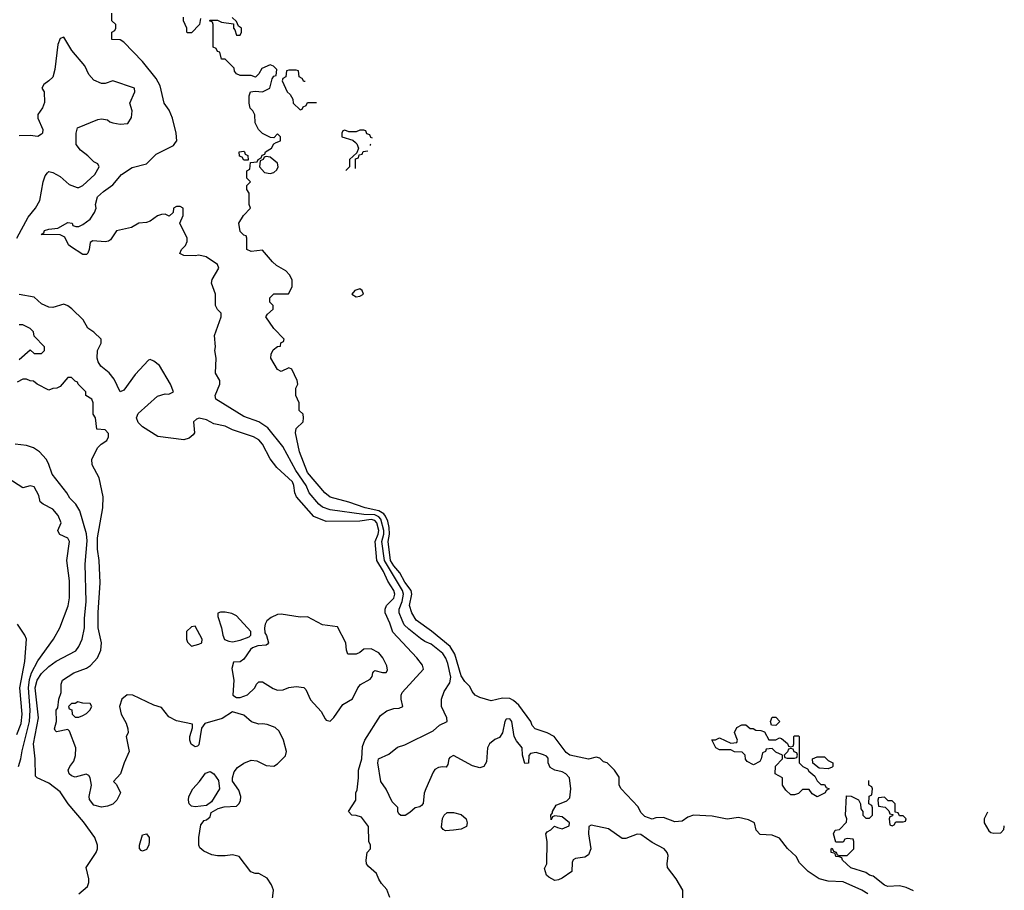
# Model space of a CAD drawing. Header units: inches. Extents: x 1793389 to 1900389, y 320802 to 470796.
# Tile 718 of 752: x 1881254 to 1886509, y 446009 to 450656. Entities that reach past the tile are written whole.
import ezdxf

# ---------------------------------------------------------------- set-up
doc = ezdxf.new("R2010")
doc.units = ezdxf.units.IN
doc.header["$MEASUREMENT"] = 0
doc.layers.add('B8484', color=7, linetype='Continuous')
doc.layers.add('B8485', color=7, linetype='Continuous')

msp = doc.modelspace()

# ---------------------------------------------------------------- linework, layer by layer
at = {"layer": 'B8484', "color": 2}
for points, elevation in [([(1881239, 449490), (1881298.4, 449601.6), (1881337.2, 449650), (1881361.2, 449690), (1881379.3, 449790), (1881390, 449822), (1881401.2, 449838.8), (1881410, 449844.7), (1881430, 449841), (1881470, 449818.8), (1881516.9, 449776.9), (1881561, 449761), (1881570, 449761), (1881590, 449771.3), (1881655.3, 449830), (1881678, 449870), (1881670, 449886), (1881650, 449898), (1881618, 449930), (1881578.6, 449958.6), (1881555.3, 449990), (1881555.3, 450000)], 246), ([(1884794, 445950), (1884792.7, 446010), (1884758, 446070), (1884711.8, 446130), (1884709.6, 446150), (1884714.5, 446194.5), (1884709.2, 446210), (1884694, 446230), (1884630, 446264.5), (1884570, 446306.6), (1884550, 446309.4), (1884490, 446285.1), (1884470, 446285.1), (1884396.6, 446336.6), (1884303.5, 446356.5), (1884291.1, 446348.9), (1884290.7, 446310), (1884302, 446230), (1884290, 446199), (1884270, 446186.6), (1884221.1, 446178.9), (1884207.5, 446172.5), (1884202.5, 446157.5), (1884200.7, 446110), (1884150, 446074.5), (1884130, 446064.5), (1884110, 446061.6), (1884078.3, 446078.3), (1884065.2, 446090), (1884055.3, 446124.7), (1884068, 446150), (1884069.2, 446270), (1884062, 446310), (1884070, 446322), (1884088.4, 446331.6), (1884108, 446352), (1884123.6, 446343.6), (1884150, 446338), (1884187.3, 446352.7), (1884188, 446370), (1884150, 446402), (1884110, 446406), (1884098, 446402), (1884090, 446386), (1884088, 446410), (1884098, 446422), (1884098, 446430), (1884116.4, 446463.6), (1884174, 446486), (1884190, 446502), (1884196, 446550), (1884189.3, 446610), (1884169.2, 446630), (1884150, 446640.7), (1884109.7, 446649.7), (1884085.1, 446665.1), (1884075.1, 446690), (1884074.2, 446714.2), (1884065.6, 446725.6), (1884050, 446732.7), (1884010, 446744), (1883981, 446739), (1883971.6, 446728.4), (1883970, 446688), (1883950, 446686), (1883938, 446730), (1883935.3, 446770), (1883906, 446806), (1883892.7, 446830), (1883881.2, 446910), (1883870, 446924), (1883850, 446922), (1883842.8, 446910), (1883830.8, 446849.2), (1883814.8, 446825.2), (1883790, 446814), (1883761, 446790), (1883751, 446770), (1883744.5, 446695.5), (1883730.6, 446669.4), (1883710, 446662.7), (1883670, 446673.2), (1883570, 446728), (1883550, 446718), (1883544.7, 446710), (1883539.6, 446680.4), (1883530, 446666), (1883510, 446668.7), (1883490, 446664), (1883470, 446654), (1883459.9, 446640.1), (1883420.7, 446550), (1883413.2, 446526.8), (1883407.3, 446472.7), (1883399.1, 446460.9), (1883390, 446454), (1883364.7, 446450), (1883336.4, 446423.6), (1883311.9, 446408.1), (1883287.9, 446407.9), (1883278, 446418), (1883272.7, 446430), (1883271.8, 446451.8), (1883241.2, 446481.2), (1883210, 446548), (1883182, 446590), (1883165.1, 446690), (1883169.5, 446710), (1883224.4, 446735.6), (1883270, 446772.4), (1883310, 446784.9), (1883460.2, 446859.8), (1883495.3, 446890), (1883535.3, 446910), (1883534, 446930), (1883505.2, 446990), (1883505.2, 447030), (1883519.3, 447070), (1883550, 447116), (1883554.2, 447145.9), (1883539, 447219), (1883528.4, 447248.5), (1883513, 447273), (1883450, 447322), (1883416.6, 447336.6), (1883393, 447353), (1883330, 447403.6), (1883306.6, 447426.6), (1883294.7, 447450), (1883279.7, 447490), (1883279.7, 447510), (1883294.6, 447550), (1883302.2, 447590), (1883297.4, 447610), (1883201.3, 447770), (1883187.5, 447870), (1883197.4, 447910), (1883197.4, 447930), (1883180.6, 447990), (1883170, 448002.3), (1883150, 448012.3), (1883090, 448014.2), (1882910, 448039.7), (1882870, 448053.6), (1882849.8, 448069.8), (1882799.6, 448130), (1882782, 448170), (1882726.9, 448250), (1882657.7, 448377.7), (1882578.3, 448478.3), (1882530, 448509.5), (1882450, 448537.2), (1882301.2, 448630), (1882297.2, 448650), (1882322, 448710), (1882322, 448730), (1882298, 448770), (1882302, 448850), (1882295.3, 448890), (1882299, 448910), (1882292.7, 448970), (1882328.7, 449070), (1882328.7, 449090), (1882309.4, 449109.4), (1882299, 449130), (1882299, 449190), (1882277.2, 449250), (1882281.2, 449270), (1882317.2, 449330), (1882308.7, 449350), (1882249.3, 449389.3), (1882210, 449399), (1882190, 449395.3), (1882130, 449398), (1882108.4, 449408.4), (1882118, 449430), (1882138, 449450), (1882147.3, 449472.7), (1882148, 449490), (1882108, 449570), (1882126, 449610), (1882126, 449650), (1882110, 449658), (1882090, 449658), (1882074, 449650), (1882072.7, 449627.3), (1882052, 449608), (1882030, 449618), (1882010, 449615.3), (1881990, 449609), (1881950, 449581.2), (1881930, 449574), (1881890, 449569), (1881850, 449546), (1881770.6, 449529.4), (1881739.1, 449480.9), (1881727.1, 449472.9), (1881710, 449469.3), (1881644.7, 449475.3), (1881630, 449466), (1881624.7, 449430), (1881618, 449410), (1881610, 449402), (1881590, 449402), (1881524.7, 449444.7), (1881514.6, 449454.6), (1881494.6, 449494.6), (1881470, 449508), (1881368.7, 449510), (1881382, 449518), (1881386, 449530), (1881410, 449538), (1881456.4, 449543.6), (1881510, 449574), (1881534, 449570), (1881538, 449558), (1881552.7, 449552.7), (1881570, 449552), (1881590, 449562), (1881629.1, 449590.9), (1881653.6, 449626.4), (1881661.2, 449650), (1881658, 449670), (1881669.7, 449710.3), (1881700.8, 449739.2), (1881750, 449774), (1881797.2, 449830), (1881853.4, 449866.6), (1881930, 449887.3), (1881982.7, 449937.3), (1882075.1, 449984.9), (1882085.7, 450000)], 242), ([(1885781.2, 445990), (1885749.6, 446009.6), (1885650, 446054), (1885570, 446058), (1885522, 446070), (1885462, 446110), (1885435.5, 446135.5), (1885416.5, 446156.5), (1885399, 446190), (1885351.5, 446231.5), (1885310, 446286.6), (1885270, 446303.6), (1885206.6, 446306.6), (1885184, 446330), (1885175.3, 446370), (1885144.7, 446384.7), (1885090, 446397.2), (1885030, 446389.2), (1884950, 446405.2), (1884850, 446409.3), (1884819.8, 446400.2), (1884790, 446378), (1884750, 446375.3), (1884690, 446398), (1884650, 446395.3), (1884630, 446389.2), (1884590, 446402.7), (1884570, 446424), (1884554.8, 446454.8), (1884464, 446550), (1884453.2, 446570), (1884453.2, 446613.2), (1884428.7, 446650), (1884388.9, 446688.9), (1884370, 446695.3), (1884350, 446714), (1884330, 446719), (1884290, 446709.2), (1884189.6, 446729.6), (1884170, 446745.2), (1884106, 446830), (1884070, 446849.6), (1884005.2, 446870), (1883990, 446889), (1883982, 446910), (1883917.5, 446997.5), (1883890, 447022.9), (1883870, 447032.3), (1883830, 447034.5), (1883770, 447021.2), (1883710, 447038), (1883685.2, 447050), (1883669.3, 447070), (1883656.6, 447096.6), (1883630, 447122.7), (1883610, 447153.2), (1883576.3, 447270), (1883550.8, 447310.8), (1883452.1, 447392.1), (1883369.6, 447450), (1883346, 447490), (1883334.3, 447530), (1883347.2, 447590), (1883343.1, 447610), (1883310, 447654), (1883283.2, 447703.2), (1883250, 447741.1), (1883233.3, 447770), (1883219.8, 447870), (1883227.2, 447910), (1883225.6, 447945.6), (1883218.9, 447978.9), (1883206.4, 448006.4), (1883198, 448018), (1883170, 448035.3), (1883097.2, 448050), (1883010, 448080.5), (1882910, 448107.6), (1882882, 448130), (1882790, 448239.3), (1882747.3, 448350), (1882726, 448450), (1882730, 448474), (1882766, 448510), (1882768, 448530), (1882766, 448550), (1882746, 448570), (1882746, 448610), (1882728, 448650), (1882728, 448690), (1882738, 448710), (1882735.3, 448730), (1882706, 448790), (1882690, 448798), (1882650, 448778), (1882630, 448788), (1882594, 448850), (1882595.3, 448870), (1882606.3, 448893.7), (1882630, 448912), (1882646, 448914), (1882648.4, 448931.6), (1882662, 448938), (1882666, 448950), (1882610, 449008), (1882568, 449070), (1882576.4, 449083.6), (1882606, 449110), (1882606, 449130), (1882588.9, 449148.9), (1882588.9, 449171.1), (1882610, 449192), (1882688, 449192), (1882708, 449230), (1882707.3, 449267.3), (1882694.6, 449294.6), (1882674.6, 449314.6), (1882624.7, 449344.7), (1882603.1, 449363.1), (1882550, 449426), (1882490, 449418), (1882466, 449430), (1882466, 449490), (1882462, 449502), (1882450, 449506), (1882430, 449526), (1882424, 449570), (1882448, 449610), (1882486, 449650), (1882478, 449670), (1882478, 449730), (1882466, 449750), (1882466, 449770), (1882486, 449790), (1882466, 449810), (1882466, 449850), (1882482, 449858), (1882486, 449894), (1882522, 449898), (1882526, 449910), (1882542, 449918), (1882547.3, 449932.7), (1882562, 449938), (1882566, 449950), (1882598, 449970), (1882610, 449994), (1882623.5, 450000)], 238), ([(1883045.3, 450000), (1883052.7, 449992.7), (1883062, 449970), (1883054, 449946), (1883014, 449910), (1883014, 449870), (1882995.2, 449851.2)], 238), ([(1883046, 449862.1), (1883046, 449914), (1883062, 449918), (1883066, 449934), (1883082, 449938), (1883087.3, 449952.7), (1883111.8, 449956.4)], 238), ([(1883125.3, 449984.2), (1883126, 449990), (1883128.8, 449991.4)], 238), ([(1883228.7, 445970), (1883213.6, 446013.6), (1883184.7, 446044.7), (1883170, 446068), (1883158.6, 446098.6), (1883115.5, 446135.5), (1883105.2, 446150), (1883102.7, 446170), (1883108.7, 446211.3), (1883126, 446230), (1883126, 446250), (1883118, 446270), (1883115.3, 446350), (1883079, 446399), (1883050, 446408.7), (1883026, 446410), (1883008, 446430), (1883048, 446490), (1883048, 446530), (1883054.6, 446545.4), (1883062, 446610), (1883062, 446650), (1883079.3, 446710), (1883084.1, 446775.9), (1883095.3, 446810), (1883178.7, 446941.3), (1883213.1, 446966.9), (1883250, 446979.1), (1883279.3, 446980.7), (1883298, 446990), (1883289, 447030), (1883289, 447050), (1883295.5, 447064.5), (1883408.7, 447190), (1883404, 447210), (1883372.7, 447250), (1883246, 447386), (1883230, 447434), (1883203.7, 447490), (1883203.7, 447510), (1883212, 447530), (1883250, 447568), (1883256.3, 447590), (1883251.2, 447610), (1883218.3, 447658.3), (1883195.1, 447710), (1883160.5, 447770), (1883151.9, 447870), (1883167.2, 447910), (1883169.8, 447930), (1883159.8, 447970), (1883150, 447983.1), (1883130, 447988.8), (1883070, 447979.3), (1882890, 447976.9), (1882824, 448004), (1882731.8, 448110), (1882722, 448130), (1882717.6, 448170), (1882709.4, 448190), (1882626.6, 448266.6), (1882591.4, 448311.4), (1882549.3, 448390), (1882530, 448412.7), (1882502, 448430), (1882390, 448467.3), (1882350, 448486.6), (1882290, 448499.3), (1882250, 448519.3), (1882211.3, 448528.7), (1882196.9, 448523.1), (1882182, 448510), (1882186, 448450), (1882179.8, 448440.2), (1882158.5, 448421.5), (1882130, 448412.7), (1881991.7, 448431.7), (1881910, 448482), (1881886.7, 448506.7), (1881877, 448530), (1881885.6, 448554.4), (1881990, 448646.8), (1882030, 448658.8), (1882050, 448658), (1882075.3, 448670), (1882059, 448710), (1881999, 448810), (1881970, 448834), (1881950, 448842), (1881942, 448838), (1881870, 448762), (1881810, 448678), (1881790, 448668.7), (1881757.6, 448737.6), (1881730.8, 448770.8), (1881686.5, 448806.5), (1881671.6, 448830), (1881667.6, 448850), (1881669.6, 448890.4), (1881689, 448930), (1881688.7, 448950), (1881650, 448988.7), (1881618, 449010), (1881593.2, 449053.2), (1881532.1, 449112.1), (1881510, 449129), (1881490, 449137.2), (1881430, 449119), (1881410, 449121.2), (1881370, 449139), (1881330, 449174), (1881250, 449189.3)], 246), ([(1881250, 448842), (1881310, 448894), (1881330, 448874), (1881370, 448874), (1881386, 448890), (1881386, 448910), (1881330, 448966), (1881328, 448990), (1881310, 449008), (1881270, 449028), (1881250, 449028)], 250), ([(1882602, 445950), (1882608, 446010), (1882598, 446038), (1882574.6, 446074.6), (1882530, 446098), (1882510, 446098), (1882487.3, 446107.3), (1882426, 446190), (1882390, 446199), (1882350, 446193.2), (1882310, 446193.2), (1882278.6, 446198.6), (1882237.2, 446217.2), (1882215.9, 446235.9), (1882209.6, 446250), (1882209.5, 446290.5), (1882221.2, 446358.8), (1882238, 446382), (1882250, 446384.7), (1882270, 446402), (1882276.4, 446423.6), (1882313.6, 446446.4), (1882344.7, 446455.3), (1882410, 446458.8), (1882424, 446470), (1882432.9, 446487.1), (1882434, 446510), (1882423.1, 446543.1), (1882388.9, 446591.1), (1882388.7, 446610), (1882398, 446642), (1882415.5, 446664.5), (1882450, 446686.8), (1882490, 446702.8), (1882519.8, 446699.8), (1882570, 446676), (1882610, 446671.3), (1882630, 446684.7), (1882672.5, 446727.5), (1882677.2, 446750), (1882661.2, 446810), (1882638, 446858), (1882618, 446878), (1882574.6, 446894.6), (1882550, 446898), (1882530, 446895.3), (1882491.6, 446908.4), (1882450, 446944), (1882390, 446962), (1882334.6, 446925.4), (1882241, 446899), (1882224.7, 446875.3), (1882210, 446786), (1882202, 446778), (1882190, 446775.3), (1882169.4, 446789.4), (1882161.2, 446810), (1882161.2, 446830), (1882176.4, 446876.4), (1882175.3, 446895.3), (1882090, 446914), (1882050, 446935.3), (1882010, 446984), (1881970, 446997.2), (1881858, 447050), (1881827.3, 447052.7), (1881798, 447030), (1881786.8, 446990), (1881796, 446950), (1881822, 446902), (1881831.3, 446870), (1881832, 446850), (1881822, 446830), (1881837.3, 446750), (1881811, 446690), (1881791.3, 446630), (1881754, 446590), (1881770, 446574), (1881791.3, 446530), (1881771.3, 446490), (1881750.6, 446469.4), (1881722.5, 446457.5), (1881690, 446452.3), (1881650, 446463.7), (1881626.3, 446493.7), (1881623.7, 446510), (1881637.2, 446570), (1881629.1, 446609.1), (1881622, 446622), (1881608.7, 446628.7), (1881550, 446613.2), (1881530, 446619.3), (1881517.2, 446630), (1881512.7, 446650), (1881520.9, 446670), (1881542.5, 446697.5), (1881552.1, 446727.9), (1881552.7, 446770), (1881519, 446859), (1881510, 446868), (1881450, 446855.3), (1881442.7, 446862.7), (1881439, 446870), (1881449.3, 446910), (1881448.7, 446970), (1881456.4, 446983.6), (1881462, 447030), (1881474.6, 447065.4), (1881475.3, 447110), (1881482, 447130), (1881542, 447170), (1881610, 447195.5), (1881631.5, 447208.5), (1881669.5, 447250.5), (1881686.6, 447290), (1881689.5, 447330), (1881671.8, 447410), (1881671.7, 447491.7), (1881683.6, 447650), (1881677.6, 447770), (1881669.7, 447830), (1881669.7, 447890), (1881697.2, 448050), (1881699, 448110), (1881678, 448210), (1881640.4, 448280.4), (1881638, 448310), (1881670, 448372), (1881688.9, 448391.1), (1881718, 448410), (1881728, 448430), (1881727.3, 448447.3), (1881710, 448466), (1881666, 448470), (1881658, 448530), (1881646, 448550), (1881646, 448610), (1881638, 448630), (1881606, 448650), (1881606, 448670), (1881566, 448710), (1881562, 448722), (1881550, 448726), (1881530, 448746), (1881510, 448746), (1881470, 448698), (1881451.1, 448688.9), (1881430, 448688), (1881410, 448678), (1881346, 448710), (1881327.3, 448727.3), (1881310, 448728), (1881290, 448738), (1881270, 448738), (1881239.6, 448720.4)], 250), ([(1881569.3, 445990.7), (1881615.3, 446030), (1881622, 446050), (1881622, 446070), (1881608.7, 446130), (1881662, 446210), (1881668.7, 446230), (1881668.7, 446250), (1881654, 446290), (1881594.2, 446374.2), (1881513.2, 446470), (1881470, 446534), (1881410, 446581.2), (1881346, 446610), (1881338, 446618), (1881336.2, 446710), (1881327.1, 446790), (1881354, 446930), (1881336.1, 447090), (1881347.1, 447130), (1881370, 447165.5), (1881410, 447203.8), (1881448.5, 447231.5), (1881553.3, 447286.7), (1881569.6, 447310.4), (1881586.6, 447350), (1881599.5, 447410), (1881598.9, 447458.9), (1881607.6, 447550), (1881603.6, 447750), (1881613.6, 447873.6), (1881610.9, 447910.9), (1881575.3, 448035.3), (1881553.2, 448070), (1881522, 448102), (1881506, 448130), (1881426.6, 448230), (1881407.2, 448287.2), (1881394, 448310), (1881359, 448350), (1881328, 448370), (1881290, 448382.7), (1881230, 448389.4)], 254), ([(1881247.1, 446670), (1881260.5, 446710), (1881267, 446753), (1881306.6, 446910), (1881308.8, 446970), (1881300.7, 447090), (1881305.1, 447134.9), (1881317.2, 447170), (1881350, 447234), (1881434, 447350), (1881468.7, 447410), (1881512.1, 447527.9), (1881519.3, 447570), (1881518.6, 447661.4), (1881505.2, 447770), (1881519.3, 447870), (1881510, 447888.7), (1881468.4, 447908.4), (1881460.4, 447920.4), (1881458, 447930), (1881475.3, 447970), (1881459, 448010), (1881430, 448044), (1881378, 448070), (1881362.7, 448082.7), (1881355.5, 448115.5), (1881330, 448162), (1881310, 448168), (1881270, 448158), (1881190, 448208)], 258), ([(1881238.6, 446841.4), (1881261, 446899), (1881267.4, 446950), (1881255.1, 447090), (1881280.7, 447230), (1881289.3, 447350), (1881281.2, 447370), (1881242.7, 447430)], 262), ([(1886025.4, 446005.4), (1885984.8, 446024.8), (1885950, 446033.2), (1885888, 446030), (1885870, 446037.2), (1885810, 446084), (1885789.6, 446089.6), (1885770, 446104), (1885690, 446129.2), (1885646, 446170), (1885642, 446182), (1885628, 446188), (1885610, 446188.7), (1885606, 446206), (1885586, 446210), (1885586, 446230), (1885590, 446234), (1885598, 446218), (1885612.7, 446212.7), (1885618, 446198), (1885630, 446194), (1885670, 446194), (1885706, 446230), (1885706, 446270), (1885702, 446282), (1885670, 446286), (1885658, 446282), (1885650, 446266), (1885610, 446266), (1885598, 446310), (1885606, 446330), (1885630, 446334), (1885667.3, 446372.7), (1885668, 446390), (1885662, 446410), (1885667.3, 446512.7), (1885691.6, 446511.6), (1885731.3, 446491.3), (1885742, 446470), (1885743.6, 446443.6), (1885754, 446430), (1885754, 446410), (1885770, 446394), (1885790, 446394), (1885806, 446410), (1885806, 446450), (1885802, 446462), (1885786, 446470), (1885788.4, 446511.6), (1885802, 446518), (1885806, 446550), (1885802, 446562), (1885786, 446570), (1885786, 446595.7)], 234), ([(1886419.8, 446425.5), (1886402, 446390), (1886402, 446370), (1886426.4, 446326.4), (1886438, 446318), (1886453.7, 446313.7)], 234), ([(1886453.7, 446313.7), (1886490, 446316), (1886506.3, 446333.7), (1886509.4, 446350), (1886509, 446352.7)], 234)]:
    msp.add_lwpolyline(points, dxfattribs=dict(at, elevation=elevation))
for points, elevation in [([(1882450, 449906), (1882442, 449922), (1882427.3, 449927.3), (1882426, 449950), (1882450, 449954), (1882454, 449950), (1882458, 449938), (1882471.6, 449931.6), (1882474, 449906), (1882470, 449906)], 238), ([(1882570, 449926), (1882558, 449922), (1882554, 449910), (1882538, 449902), (1882534, 449870), (1882561, 449841), (1882590, 449834.8), (1882610, 449841), (1882625.6, 449854.4), (1882634, 449870), (1882629, 449890), (1882590, 449922)], 238), ([(1883070, 449219), (1883042, 449210), (1883026, 449190), (1883050, 449176), (1883070, 449181), (1883088, 449190), (1883082, 449210)], 238), ([(1882326, 447494), (1882311.6, 447488.4), (1882311, 447470), (1882330.4, 447410.4), (1882337.3, 447370), (1882347.3, 447347.3), (1882370, 447338), (1882390, 447336), (1882430, 447344.7), (1882478, 447362), (1882488, 447370), (1882488, 447390), (1882410, 447474), (1882385.6, 447485.6), (1882350, 447493.2)], 250), ([(1882650, 447482.9), (1882630, 447480.9), (1882595.2, 447464.8), (1882573, 447447), (1882564, 447430), (1882560.7, 447410), (1882562.5, 447382.5), (1882571.6, 447368.4), (1882582, 447330), (1882576.9, 447323.1), (1882570, 447318), (1882525.4, 447314.6), (1882496.9, 447303.1), (1882485.4, 447294.6), (1882450, 447242), (1882430, 447228.7), (1882394, 447226), (1882386.8, 447193.2), (1882396, 447130), (1882392, 447050), (1882410, 447038), (1882430, 447038), (1882470, 447052), (1882508, 447090), (1882518, 447110), (1882530, 447122), (1882550, 447122), (1882606.4, 447086.4), (1882630, 447078), (1882660.4, 447079.6), (1882690, 447091.3), (1882730, 447096), (1882770, 447091), (1882781, 447081), (1882806, 447026), (1882863.5, 446963.5), (1882884.5, 446924.5), (1882890, 446918), (1882910, 446911.3), (1882930, 446931.3), (1882978.6, 447001.4), (1883030, 447031.3), (1883059, 447090), (1883072.5, 447107.5), (1883124.7, 447135.3), (1883135.3, 447150), (1883138, 447170), (1883143.1, 447176.9), (1883150, 447182), (1883190, 447171.3), (1883210, 447172), (1883216.5, 447183.5), (1883213.6, 447206.4), (1883192.7, 447250), (1883170, 447276), (1883130, 447297.2), (1883090, 447295.3), (1883070, 447278), (1883050, 447268.7), (1883006, 447270), (1882998, 447290), (1882994, 447330), (1882950, 447415.3), (1882870, 447425.2), (1882790, 447469.2), (1882750, 447467)], 250), ([(1882190, 447418), (1882170, 447415.3), (1882144.7, 447390), (1882144.7, 447350), (1882150, 447334), (1882170, 447312), (1882210, 447322), (1882226, 447330), (1882228, 447350)], 250), ([(1881564.7, 447015.3), (1881550, 447006), (1881530, 447006), (1881514, 446990), (1881518, 446978), (1881532.7, 446972.7), (1881534, 446950), (1881550, 446934), (1881570, 446934), (1881590, 446942), (1881610, 446952), (1881628, 446970), (1881638, 446990), (1881630, 447006), (1881590, 447008)], 250), ([(1885290, 446888.7), (1885266, 446890), (1885262, 446910), (1885270, 446934), (1885290, 446934), (1885312, 446910)], 234), ([(1885152, 446872), (1885168, 446872), (1885183.6, 446863.6), (1885210, 446862), (1885230, 446854), (1885252.7, 446812.7), (1885290, 446812), (1885310, 446822), (1885319.6, 446819.6), (1885352.7, 446792.7), (1885358, 446778), (1885370, 446774), (1885382, 446778), (1885386, 446790), (1885386, 446830), (1885390, 446834), (1885410, 446834), (1885414, 446830), (1885414, 446690), (1885434, 446670), (1885458, 446658), (1885465.4, 446645.4), (1885498, 446618), (1885510, 446594), (1885530, 446574), (1885550, 446574), (1885558, 446558), (1885574, 446550), (1885558, 446542), (1885554, 446530), (1885510, 446508.7), (1885483.1, 446523.1), (1885467.3, 446547.3), (1885432.7, 446547.3), (1885410, 446526), (1885390, 446518), (1885370, 446518), (1885343.1, 446543.1), (1885326, 446570), (1885326, 446610), (1885286, 446630), (1885288.4, 446671.6), (1885326, 446710), (1885326, 446730), (1885290, 446746), (1885270, 446766), (1885238, 446762), (1885234, 446750), (1885218, 446742), (1885212, 446710), (1885203.6, 446696.4), (1885170, 446678), (1885136.4, 446696.4), (1885128.4, 446708.4), (1885126, 446730), (1885110, 446746), (1885070, 446748), (1885050, 446758), (1884990, 446758), (1884968.9, 446768.9), (1884948.7, 446811.3), (1884967.3, 446812.7), (1884990, 446822), (1885050, 446794), (1885082, 446798), (1885086, 446810), (1885068.4, 446851.6), (1885082, 446878), (1885108, 446892), (1885130, 446892)], 234), ([(1885370, 446766), (1885358, 446762), (1885352.7, 446747.3), (1885334, 446730), (1885338, 446718), (1885350, 446714), (1885390, 446714), (1885402, 446718), (1885406, 446730), (1885402, 446742), (1885387.3, 446747.3), (1885382, 446762)], 234), ([(1885570, 446658), (1885520.4, 446660.4), (1885487.3, 446687.3), (1885486, 446710), (1885510, 446722), (1885550, 446722), (1885570, 446702), (1885594, 446690), (1885594, 446670), (1885590, 446666)], 234), ([(1882190, 446455.3), (1882170, 446458), (1882158, 446470), (1882154, 446490), (1882157.2, 446510), (1882177.2, 446550), (1882214, 446590), (1882246, 446634), (1882270, 446642.8), (1882290.4, 446630.4), (1882314.9, 446594.9), (1882321, 446550), (1882278, 446482), (1882250, 446462)], 250), ([(1885870, 446506), (1885838, 446502), (1885834, 446490), (1885838, 446458), (1885872.7, 446452.7), (1885892.7, 446432.7), (1885898, 446418), (1885914, 446414), (1885912.7, 446407.3), (1885898, 446402), (1885894, 446390), (1885898, 446358), (1885910, 446354), (1885922, 446358), (1885930, 446374), (1885970, 446374), (1885982, 446378), (1885986, 446390), (1885970, 446406), (1885950, 446406), (1885942, 446422), (1885926, 446426), (1885926, 446470), (1885910, 446486), (1885890, 446486)], 234), ([(1883527, 446327), (1883513.2, 446333.2), (1883506, 446346), (1883510, 446392), (1883519, 446410), (1883536, 446424), (1883570, 446424.9), (1883610, 446413), (1883637.3, 446390), (1883642.8, 446370), (1883638, 446350), (1883610, 446336), (1883570, 446329.5)], 242), ([(1881910, 446217.2), (1881902, 446222), (1881892.9, 446232.9), (1881892.3, 446250), (1881910, 446304.7), (1881930, 446311), (1881944, 446290), (1881945.5, 446270), (1881943, 446250), (1881930, 446226.6)], 250)]:
    msp.add_lwpolyline(points, close=True, dxfattribs=dict(at, elevation=elevation))
at = {"layer": 'B8485', "color": 2}
for points, elevation in [([(1882085.7, 450000), (1882092.7, 450010), (1882089.3, 450050), (1882069, 450131), (1882052.1, 450172.1), (1882024, 450210), (1882003.3, 450303.3), (1881982, 450342), (1881910, 450433.2), (1881810, 450535.3), (1881790, 450548), (1881746, 450550), (1881746, 450590), (1881762, 450598), (1881766, 450610), (1881766, 450630), (1881746, 450650), (1881746, 450690)], 242), ([(1882218, 450662), (1882214, 450630), (1882170, 450586), (1882150, 450586), (1882146, 450590), (1882146, 450610), (1882128, 450650), (1882128, 450670)], 238), ([(1882623.5, 450000), (1882646, 450010), (1882646, 450030), (1882630, 450046), (1882610, 450026), (1882592.7, 450027.3), (1882550, 450048), (1882528.9, 450068.9), (1882510, 450106), (1882508.7, 450148.7), (1882498, 450170), (1882484, 450184), (1882478, 450210), (1882478, 450250), (1882486, 450270), (1882510, 450274), (1882550, 450271.3), (1882588, 450290), (1882600.4, 450339.6), (1882610, 450354), (1882622, 450358), (1882626, 450390), (1882608.4, 450408.4), (1882590, 450415.3), (1882545.4, 450394.6), (1882530, 450366), (1882511.6, 450348.4), (1882490, 450358), (1882430, 450358), (1882410, 450366), (1882400.4, 450380.4), (1882398, 450398), (1882350, 450446), (1882330, 450446), (1882322, 450482), (1882310, 450486), (1882302, 450502), (1882286, 450510), (1882286, 450630), (1882282, 450642), (1882266, 450650), (1882270, 450654), (1882310, 450654), (1882330, 450642), (1882394, 450634), (1882394, 450610), (1882402, 450602), (1882410, 450574), (1882430, 450574), (1882438, 450590), (1882438, 450610), (1882422, 450622), (1882410, 450646), (1882387.3, 450667.3)], 238), ([(1881555.3, 450000), (1881555.3, 450050), (1881562, 450078), (1881670, 450122.8), (1881690, 450126), (1881722, 450122), (1881734, 450110), (1881750, 450104.7), (1881790, 450098), (1881830, 450102), (1881850, 450134), (1881854, 450170), (1881842, 450210), (1881868, 450270), (1881866, 450290), (1881750, 450329), (1881710, 450316), (1881690, 450316), (1881650, 450333.2), (1881623.3, 450363.3), (1881601.2, 450410), (1881531.9, 450491.9), (1881490, 450562), (1881470, 450555.3), (1881456.3, 450523.7), (1881442, 450390), (1881430.5, 450349.5), (1881410, 450328.7), (1881382, 450310), (1881372, 450290), (1881384.7, 450270), (1881385.4, 450214.6), (1881375.3, 450184.7), (1881350.9, 450149.1), (1881350.8, 450130), (1881376.3, 450070), (1881374.8, 450050), (1881370, 450044), (1881350, 450032.7), (1881310, 450037), (1881250, 450035.6)], 246), ([(1882730, 450386), (1882690, 450386), (1882678, 450382), (1882674, 450350), (1882658, 450342), (1882654, 450330), (1882682, 450270), (1882696.9, 450256.9), (1882711.3, 450231.3), (1882714, 450210), (1882750, 450174), (1882762, 450178), (1882766, 450190), (1882782, 450198), (1882790, 450214), (1882838.8, 450214)], 238), ([(1882778.1, 450326), (1882770, 450326), (1882762, 450342), (1882746, 450350), (1882742, 450382), (1882730, 450386)], 238), ([(1883137.5, 450023.6), (1883127.3, 450027.3), (1883122, 450042), (1883107.3, 450047.3), (1883102, 450062), (1883090, 450066), (1883070, 450066), (1883050, 450058), (1883010, 450058), (1882990, 450066), (1882978, 450062), (1882974, 450050), (1882974, 450030), (1883032.7, 450012.7), (1883045.3, 450000)], 238)]:
    msp.add_lwpolyline(points, dxfattribs=dict(at, elevation=elevation))

doc.saveas('drawing.dxf')
